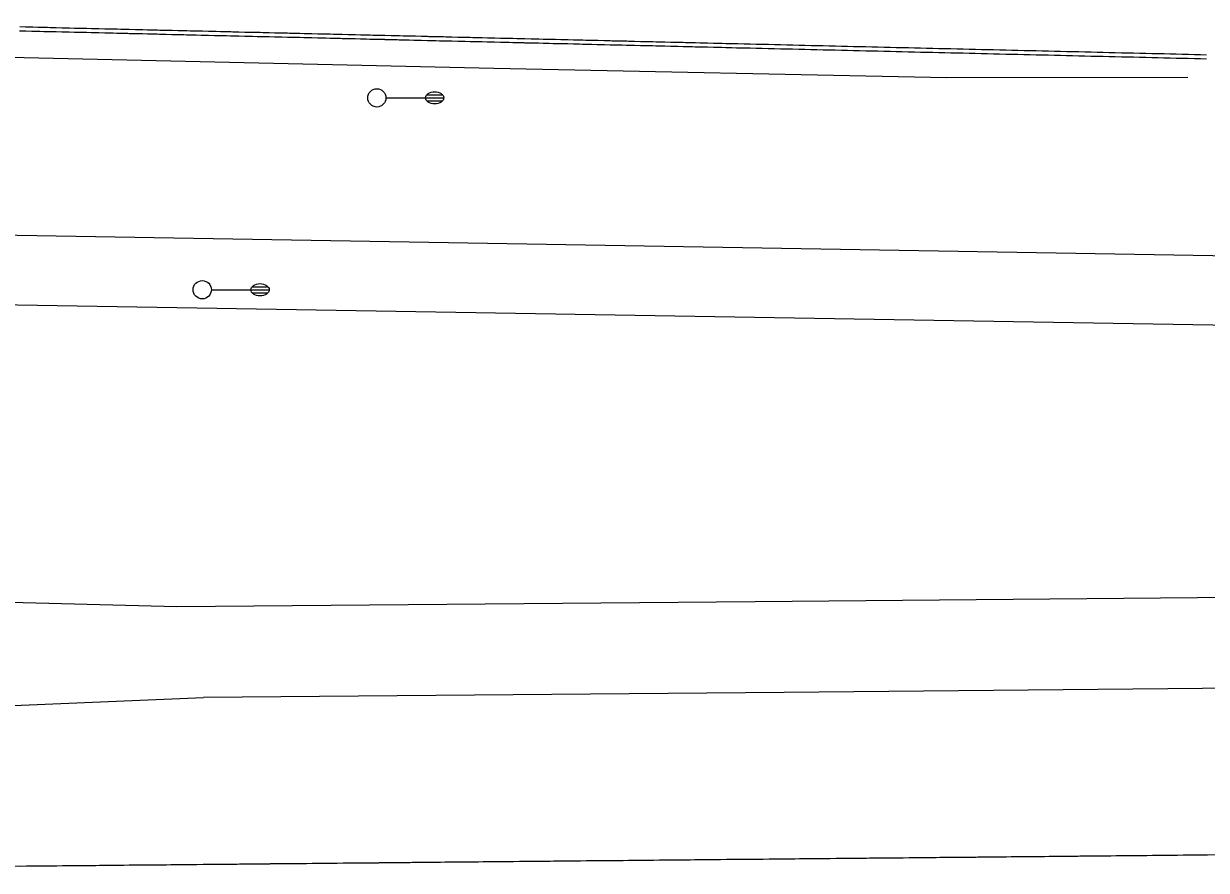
# Model space of a CAD drawing. Extents: x 2145380 to 2157287, y 139568 to 149130.
# Drawn here: x 2147807.8 to 2148002.1, y 143029.1 to 143168 of the extents above; entities that cross this region are included whole.
import ezdxf

# ---------------------------------------------------------------- set-up
doc = ezdxf.new("R2010")
doc.units = 0
for name, color, linetype in [('PR_PREVIOUSLY CONSTRUCTED', 7, 'Continuous'), ('TOPO_Asphalt', 7, 'Continuous'), ('TOPO_Guardrail', 7, 'Continuous'), ('TOPO_Light Pole', 7, 'Continuous')]:
    doc.layers.add(name, color=color, linetype=linetype)

# ---------------------------------------------------------------- blocks, each defined once
blk = doc.blocks.new('LP')
at = {"layer": 'TOPO_Light Pole'}
blk.add_line((3.81, 0), (20.32, 0), dxfattribs=at)
for points in [[(20.32, 0), (27.94, 0)], [(20.32, 0), (23.5, 0)], [(20.83, 1.27), (27.43, 1.27)], [(20.83, 1.27), (23.5, 1.27)], [(23.71, 1.27), (27.43, 1.27)], [(23.71, 0), (27.94, 0)], [(20.83, -1.27), (27.43, -1.27)], [(20.83, -1.27), (23.5, -1.27)], [(23.71, -1.27), (27.43, -1.27)]]:
    blk.add_lwpolyline(points, dxfattribs=at)
blk.add_circle((0, 0), 3.81, dxfattribs=at)
blk.add_ellipse((24.13, 0), major_axis=(3.81, 0), ratio=0.666667, dxfattribs=at)

msp = doc.modelspace()

# ---------------------------------------------------------------- linework, layer by layer
at = {"layer": 'PR_PREVIOUSLY CONSTRUCTED'}
msp.add_line((2147732.94, 143029.05), (2148008.26, 143031.66), dxfattribs=at)
for points in [[(2147807.15, 143166.88), (2147808.08, 143166.86), (2147808.15, 143166.85), (2147809.15, 143166.83), (2147809.28, 143166.83), (2147810.15, 143166.81), (2147810.48, 143166.8), (2147811.15, 143166.78), (2147811.69, 143166.77), (2147812.15, 143166.76), (2147812.89, 143166.74), (2147813.15, 143166.74), (2147814.1, 143166.71), (2147814.15, 143166.71), (2147815.15, 143166.69), (2147815.3, 143166.69), (2147816.15, 143166.67), (2147816.51, 143166.66), (2147817.15, 143166.64), (2147817.71, 143166.63), (2147818.15, 143166.62), (2147818.92, 143166.6), (2147819.15, 143166.6), (2147820.12, 143166.57), (2147820.15, 143166.57), (2147821.15, 143166.55), (2147821.32, 143166.54), (2147822.14, 143166.52), (2147822.53, 143166.52), (2147823.14, 143166.5), (2147823.73, 143166.49), (2147824.14, 143166.48), (2147824.94, 143166.46), (2147825.14, 143166.45), (2147826.14, 143166.43), (2147827.14, 143166.41), (2147827.35, 143166.4), (2147828.14, 143166.38), (2147828.55, 143166.37), (2147829.14, 143166.36), (2147829.76, 143166.35), (2147830.14, 143166.34), (2147830.96, 143166.32), (2147831.14, 143166.31), (2147832.14, 143166.29), (2147832.17, 143166.29), (2147833.14, 143166.27), (2147833.37, 143166.26), (2147834.14, 143166.24), (2147834.57, 143166.23), (2147835.14, 143166.22), (2147835.78, 143166.2), (2147836.14, 143166.19), (2147836.98, 143166.18), (2147837.14, 143166.17), (2147838.14, 143166.15), (2147838.19, 143166.15), (2147839.14, 143166.12), (2147839.39, 143166.12), (2147840.14, 143166.1), (2147840.6, 143166.09), (2147841.14, 143166.08), (2147841.8, 143166.06), (2147842.14, 143166.05), (2147843.01, 143166.03), (2147843.14, 143166.03), (2147844.14, 143166.01), (2147844.21, 143166.01), (2147845.14, 143165.98), (2147845.42, 143165.98), (2147846.14, 143165.96), (2147846.62, 143165.95), (2147847.14, 143165.94), (2147847.37, 143165.93), (2147847.82, 143165.92), (2147848.14, 143165.91), (2147849.03, 143165.89), (2147849.14, 143165.89), (2147850.14, 143165.87), (2147850.23, 143165.86), (2147851.14, 143165.84), (2147851.44, 143165.83), (2147852.14, 143165.82), (2147852.64, 143165.81), (2147853.14, 143165.8), (2147853.85, 143165.78), (2147854.13, 143165.77), (2147855.05, 143165.75), (2147855.13, 143165.75), (2147856.13, 143165.72), (2147856.25, 143165.72), (2147857.13, 143165.7), (2147857.46, 143165.69), (2147858.13, 143165.68), (2147858.66, 143165.66), (2147859.13, 143165.65), (2147859.87, 143165.64), (2147860.13, 143165.63), (2147861.07, 143165.61), (2147861.13, 143165.61), (2147862.13, 143165.58), (2147862.28, 143165.58), (2147863.13, 143165.56), (2147863.48, 143165.55), (2147864.13, 143165.54), (2147864.69, 143165.52), (2147865.13, 143165.51), (2147865.89, 143165.49), (2147866.13, 143165.49), (2147867.1, 143165.47), (2147867.13, 143165.46), (2147868.13, 143165.44), (2147868.3, 143165.44), (2147869.13, 143165.42), (2147869.5, 143165.41), (2147870.13, 143165.39), (2147870.71, 143165.38), (2147871.13, 143165.37), (2147871.91, 143165.35), (2147872.13, 143165.35), (2147873.12, 143165.32), (2147873.13, 143165.32), (2147874.13, 143165.3), (2147874.32, 143165.3), (2147875.13, 143165.28), (2147875.53, 143165.27), (2147876.13, 143165.25), (2147876.73, 143165.24), (2147877.13, 143165.23), (2147877.94, 143165.21), (2147878.13, 143165.21), (2147879.13, 143165.18), (2147879.14, 143165.18), (2147880.13, 143165.16), (2147880.35, 143165.15), (2147881.13, 143165.14), (2147881.55, 143165.13), (2147882.13, 143165.11), (2147882.75, 143165.1), (2147883.13, 143165.09), (2147883.96, 143165.07), (2147884.13, 143165.07), (2147885.13, 143165.04), (2147885.16, 143165.04), (2147886.13, 143165.02), (2147886.37, 143165.01), (2147887.13, 143164.99), (2147887.57, 143164.98), (2147888.13, 143164.97), (2147888.78, 143164.96), (2147889.13, 143164.95), (2147889.98, 143164.93), (2147890.12, 143164.92), (2147891.12, 143164.9), (2147891.19, 143164.9), (2147892.12, 143164.88), (2147892.39, 143164.87), (2147893.12, 143164.85), (2147893.59, 143164.84), (2147894.12, 143164.83), (2147894.8, 143164.81), (2147895.12, 143164.81), (2147896, 143164.79), (2147896.12, 143164.78), (2147897.12, 143164.76), (2147897.21, 143164.76), (2147898.12, 143164.73), (2147898.41, 143164.73), (2147899.12, 143164.71), (2147899.62, 143164.7), (2147900.12, 143164.69), (2147900.82, 143164.67), (2147901.12, 143164.66), (2147902.03, 143164.64), (2147902.12, 143164.64), (2147903.12, 143164.62), (2147903.23, 143164.61), (2147904.12, 143164.59), (2147904.44, 143164.59), (2147905.12, 143164.57), (2147905.64, 143164.56), (2147906.12, 143164.55), (2147906.84, 143164.53), (2147907.12, 143164.52), (2147908.05, 143164.5), (2147908.12, 143164.5), (2147909.12, 143164.48), (2147909.25, 143164.47), (2147910.12, 143164.45), (2147910.46, 143164.44), (2147911.12, 143164.43), (2147911.66, 143164.42), (2147912.12, 143164.41), (2147912.87, 143164.39), (2147913.12, 143164.38), (2147914.07, 143164.36), (2147914.12, 143164.36), (2147915.12, 143164.33), (2147915.27, 143164.33), (2147916.12, 143164.31), (2147916.48, 143164.3), (2147917.12, 143164.29), (2147917.68, 143164.27), (2147918.12, 143164.26), (2147918.89, 143164.25), (2147919.12, 143164.24), (2147920.09, 143164.22), (2147920.12, 143164.22), (2147921.12, 143164.19), (2147921.3, 143164.19), (2147922.12, 143164.17), (2147922.5, 143164.16), (2147923.12, 143164.15), (2147923.71, 143164.13), (2147924.12, 143164.12), (2147924.91, 143164.1), (2147925.12, 143164.1), (2147926.12, 143164.08), (2147927.12, 143164.05), (2147928.12, 143164.03), (2147929.12, 143164.01), (2147930.11, 143163.98), (2147931.11, 143163.96), (2147932.11, 143163.93), (2147933.11, 143163.91), (2147934.11, 143163.89), (2147935.11, 143163.86), (2147936.11, 143163.84), (2147937.11, 143163.82), (2147938.11, 143163.79), (2147939.11, 143163.77), (2147940.11, 143163.75), (2147941.11, 143163.72), (2147942.11, 143163.7), (2147943.11, 143163.68), (2147944.11, 143163.65), (2147945.11, 143163.63), (2147946.11, 143163.6), (2147947.11, 143163.58), (2147948.11, 143163.56), (2147949.11, 143163.53), (2147950.11, 143163.51), (2147951.11, 143163.49), (2147952.11, 143163.46), (2147953.11, 143163.44), (2147954.11, 143163.42), (2147955.11, 143163.39), (2147956.11, 143163.37), (2147957.11, 143163.35), (2147958.11, 143163.32), (2147959.11, 143163.3), (2147960.11, 143163.27), (2147961.11, 143163.25), (2147962.1, 143163.23), (2147963.1, 143163.2), (2147964.1, 143163.18), (2147965.1, 143163.16), (2147966.1, 143163.13), (2147967.1, 143163.11), (2147968.1, 143163.09), (2147969.1, 143163.06), (2147970.1, 143163.04), (2147971.1, 143163.02), (2147972.1, 143162.99), (2147973.1, 143162.97), (2147974.1, 143162.95), (2147975.1, 143162.92), (2147976.1, 143162.9), (2147977.1, 143162.88), (2147978.1, 143162.85), (2147979.1, 143162.83), (2147980.1, 143162.8), (2147981.1, 143162.78), (2147982.1, 143162.76), (2147983.1, 143162.73), (2147984.1, 143162.71), (2147985.1, 143162.69), (2147986.1, 143162.66), (2147987.1, 143162.64), (2147988.1, 143162.62), (2147989.1, 143162.59), (2147990.1, 143162.57), (2147991.1, 143162.55), (2147992.1, 143162.52), (2147993.1, 143162.5), (2147994.1, 143162.47), (2147995.1, 143162.45), (2147996.1, 143162.43), (2147997.1, 143162.4), (2147998.1, 143162.38), (2147999.1, 143162.36), (2148000.1, 143162.33), (2148001.1, 143162.31), (2148002.09, 143162.29)], [(2147807.16, 143167.55), (2147808.09, 143167.52), (2147808.16, 143167.52), (2147809.16, 143167.5), (2147809.3, 143167.5), (2147810.16, 143167.47), (2147810.5, 143167.47), (2147811.16, 143167.45), (2147811.71, 143167.44), (2147812.16, 143167.43), (2147812.91, 143167.41), (2147813.16, 143167.4), (2147814.11, 143167.38), (2147814.16, 143167.38), (2147815.16, 143167.36), (2147815.32, 143167.35), (2147816.16, 143167.33), (2147816.52, 143167.32), (2147817.16, 143167.31), (2147817.73, 143167.3), (2147818.16, 143167.29), (2147818.93, 143167.27), (2147819.16, 143167.26), (2147820.14, 143167.24), (2147820.16, 143167.24), (2147821.16, 143167.22), (2147821.34, 143167.21), (2147822.16, 143167.19), (2147822.54, 143167.18), (2147823.16, 143167.17), (2147823.75, 143167.15), (2147824.16, 143167.15), (2147824.95, 143167.13), (2147825.16, 143167.12), (2147826.16, 143167.1), (2147827.16, 143167.07), (2147827.36, 143167.07), (2147828.16, 143167.05), (2147828.57, 143167.04), (2147829.16, 143167.03), (2147829.77, 143167.01), (2147830.16, 143167), (2147830.98, 143166.98), (2147831.16, 143166.98), (2147832.16, 143166.96), (2147832.18, 143166.96), (2147833.16, 143166.93), (2147833.39, 143166.93), (2147834.16, 143166.91), (2147834.59, 143166.9), (2147835.16, 143166.89), (2147835.79, 143166.87), (2147836.16, 143166.86), (2147837, 143166.84), (2147837.16, 143166.84), (2147838.16, 143166.82), (2147838.2, 143166.82), (2147839.15, 143166.79), (2147839.41, 143166.79), (2147840.15, 143166.77), (2147840.61, 143166.76), (2147841.15, 143166.74), (2147841.82, 143166.73), (2147842.15, 143166.72), (2147843.02, 143166.7), (2147843.15, 143166.7), (2147844.15, 143166.67), (2147844.23, 143166.67), (2147845.15, 143166.65), (2147845.43, 143166.64), (2147846.15, 143166.63), (2147846.63, 143166.62), (2147847.15, 143166.6), (2147847.38, 143166.6), (2147847.84, 143166.59), (2147848.15, 143166.58), (2147849.04, 143166.56), (2147849.15, 143166.56), (2147850.15, 143166.53), (2147850.25, 143166.53), (2147851.15, 143166.51), (2147851.45, 143166.5), (2147852.15, 143166.49), (2147852.66, 143166.47), (2147853.15, 143166.46), (2147853.86, 143166.45), (2147854.15, 143166.44), (2147855.07, 143166.42), (2147855.15, 143166.41), (2147856.15, 143166.39), (2147856.27, 143166.39), (2147857.15, 143166.37), (2147857.48, 143166.36), (2147858.15, 143166.35), (2147858.68, 143166.33), (2147859.15, 143166.32), (2147859.88, 143166.3), (2147860.15, 143166.3), (2147861.09, 143166.28), (2147861.15, 143166.27), (2147862.15, 143166.25), (2147862.29, 143166.25), (2147863.15, 143166.23), (2147863.5, 143166.22), (2147864.15, 143166.2), (2147864.7, 143166.19), (2147865.15, 143166.18), (2147865.91, 143166.16), (2147866.15, 143166.16), (2147867.11, 143166.13), (2147867.15, 143166.13), (2147868.15, 143166.11), (2147868.32, 143166.1), (2147869.15, 143166.09), (2147869.52, 143166.08), (2147870.15, 143166.06), (2147870.72, 143166.05), (2147871.15, 143166.04), (2147871.93, 143166.02), (2147872.15, 143166.02), (2147873.13, 143165.99), (2147873.15, 143165.99), (2147874.15, 143165.97), (2147874.34, 143165.96), (2147875.15, 143165.94), (2147875.54, 143165.93), (2147876.15, 143165.92), (2147876.75, 143165.91), (2147877.15, 143165.9), (2147877.95, 143165.88), (2147878.15, 143165.87), (2147879.14, 143165.85), (2147879.16, 143165.85), (2147880.14, 143165.83), (2147880.36, 143165.82), (2147881.14, 143165.8), (2147881.56, 143165.79), (2147882.14, 143165.78), (2147882.77, 143165.77), (2147883.14, 143165.76), (2147883.97, 143165.74), (2147884.14, 143165.73), (2147885.14, 143165.71), (2147885.18, 143165.71), (2147886.14, 143165.68), (2147886.38, 143165.68), (2147887.14, 143165.66), (2147887.59, 143165.65), (2147888.14, 143165.64), (2147888.79, 143165.62), (2147889.14, 143165.61), (2147890, 143165.6), (2147890.14, 143165.59), (2147891.14, 143165.57), (2147891.2, 143165.57), (2147892.14, 143165.54), (2147892.41, 143165.54), (2147893.14, 143165.52), (2147893.61, 143165.51), (2147894.14, 143165.5), (2147894.81, 143165.48), (2147895.14, 143165.47), (2147896.02, 143165.45), (2147896.14, 143165.45), (2147897.14, 143165.43), (2147897.22, 143165.42), (2147898.14, 143165.4), (2147898.43, 143165.4), (2147899.14, 143165.38), (2147899.63, 143165.37), (2147900.14, 143165.36), (2147900.84, 143165.34), (2147901.14, 143165.33), (2147902.04, 143165.31), (2147902.14, 143165.31), (2147903.14, 143165.29), (2147903.25, 143165.28), (2147904.14, 143165.26), (2147904.45, 143165.25), (2147905.14, 143165.24), (2147905.65, 143165.23), (2147906.14, 143165.21), (2147906.86, 143165.2), (2147907.14, 143165.19), (2147908.06, 143165.17), (2147908.14, 143165.17), (2147909.14, 143165.14), (2147909.27, 143165.14), (2147910.14, 143165.12), (2147910.47, 143165.11), (2147911.13, 143165.1), (2147911.68, 143165.08), (2147912.13, 143165.07), (2147912.88, 143165.06), (2147913.13, 143165.05), (2147914.09, 143165.03), (2147914.13, 143165.03), (2147915.13, 143165), (2147915.29, 143165), (2147916.13, 143164.98), (2147916.49, 143164.97), (2147917.13, 143164.95), (2147917.7, 143164.94), (2147918.13, 143164.93), (2147918.9, 143164.91), (2147919.13, 143164.91), (2147920.11, 143164.88), (2147920.13, 143164.88), (2147921.13, 143164.86), (2147921.31, 143164.86), (2147922.13, 143164.84), (2147922.52, 143164.83), (2147923.13, 143164.81), (2147923.72, 143164.8), (2147924.13, 143164.79), (2147924.93, 143164.77), (2147925.13, 143164.77), (2147926.13, 143164.74), (2147927.13, 143164.72), (2147928.13, 143164.7), (2147929.13, 143164.67), (2147930.13, 143164.65), (2147931.13, 143164.63), (2147932.13, 143164.6), (2147933.13, 143164.58), (2147934.13, 143164.55), (2147935.13, 143164.53), (2147936.13, 143164.51), (2147937.13, 143164.48), (2147938.13, 143164.46), (2147939.13, 143164.44), (2147940.13, 143164.41), (2147941.13, 143164.39), (2147942.13, 143164.37), (2147943.13, 143164.34), (2147944.13, 143164.32), (2147945.13, 143164.3), (2147946.13, 143164.27), (2147947.12, 143164.25), (2147948.12, 143164.22), (2147949.12, 143164.2), (2147950.12, 143164.18), (2147951.12, 143164.15), (2147952.12, 143164.13), (2147953.12, 143164.11), (2147954.12, 143164.08), (2147955.12, 143164.06), (2147956.12, 143164.04), (2147957.12, 143164.01), (2147958.12, 143163.99), (2147959.12, 143163.97), (2147960.12, 143163.94), (2147961.12, 143163.92), (2147962.12, 143163.9), (2147963.12, 143163.87), (2147964.12, 143163.85), (2147965.12, 143163.82), (2147966.12, 143163.8), (2147967.12, 143163.78), (2147968.12, 143163.75), (2147969.12, 143163.73), (2147970.12, 143163.71), (2147971.12, 143163.68), (2147972.12, 143163.66), (2147973.12, 143163.64), (2147974.12, 143163.61), (2147975.12, 143163.59), (2147976.12, 143163.57), (2147977.12, 143163.54), (2147978.12, 143163.52), (2147979.12, 143163.49), (2147980.12, 143163.47), (2147981.12, 143163.45), (2147982.12, 143163.42), (2147983.12, 143163.4), (2147984.12, 143163.38), (2147985.12, 143163.35), (2147986.12, 143163.33), (2147987.11, 143163.31), (2147988.11, 143163.28), (2147989.11, 143163.26), (2147990.11, 143163.24), (2147991.11, 143163.21), (2147992.11, 143163.19), (2147993.11, 143163.17), (2147994.11, 143163.14), (2147995.11, 143163.12), (2147996.11, 143163.1), (2147997.11, 143163.07), (2147998.11, 143163.05), (2147999.11, 143163.02), (2148000.11, 143163), (2148001.11, 143162.98), (2148002.11, 143162.95)], [(2147807.36, 143029.76), (2147808.27, 143029.77), (2147808.73, 143029.77), (2147809.27, 143029.77), (2147810.1, 143029.78), (2147810.27, 143029.79), (2147811.27, 143029.79), (2147811.46, 143029.8), (2147812.27, 143029.8), (2147812.83, 143029.81), (2147813.27, 143029.81), (2147814.2, 143029.82), (2147814.27, 143029.82), (2147815.27, 143029.83), (2147815.56, 143029.83), (2147816.27, 143029.84), (2147816.93, 143029.85), (2147817.27, 143029.85), (2147818.27, 143029.86), (2147818.3, 143029.86), (2147819.27, 143029.87), (2147819.66, 143029.87), (2147820.27, 143029.88), (2147821.03, 143029.89), (2147821.27, 143029.89), (2147822.27, 143029.9), (2147822.4, 143029.9), (2147823.27, 143029.91), (2147823.76, 143029.91), (2147824.27, 143029.92), (2147825.13, 143029.93), (2147825.27, 143029.93), (2147826.27, 143029.94), (2147826.5, 143029.94), (2147827.27, 143029.95), (2147827.86, 143029.95), (2147828.27, 143029.95), (2147829.23, 143029.96), (2147829.27, 143029.96), (2147830.27, 143029.97), (2147830.6, 143029.98), (2147831.27, 143029.98), (2147831.96, 143029.99), (2147832.27, 143029.99), (2147833.27, 143030), (2147833.33, 143030), (2147834.27, 143030.01), (2147834.7, 143030.02), (2147835.27, 143030.02), (2147836.06, 143030.03), (2147836.27, 143030.03), (2147837.27, 143030.04), (2147837.43, 143030.04), (2147838.27, 143030.05), (2147838.8, 143030.05), (2147839.27, 143030.06), (2147840.16, 143030.07), (2147840.27, 143030.07), (2147841.27, 143030.08), (2147841.53, 143030.08), (2147842.27, 143030.09), (2147842.9, 143030.09), (2147843.27, 143030.1), (2147844.26, 143030.11), (2147844.27, 143030.11), (2147845.27, 143030.12), (2147845.63, 143030.12), (2147846.27, 143030.13), (2147847, 143030.13), (2147847.27, 143030.14), (2147848.27, 143030.14), (2147848.36, 143030.15), (2147849.27, 143030.15), (2147849.73, 143030.16), (2147850.27, 143030.16), (2147851.1, 143030.17), (2147851.27, 143030.17), (2147852.27, 143030.18), (2147852.46, 143030.18), (2147853.27, 143030.19), (2147853.83, 143030.2), (2147854.27, 143030.2), (2147855.2, 143030.21), (2147855.27, 143030.21), (2147856.27, 143030.22), (2147856.56, 143030.22), (2147857.27, 143030.23), (2147857.93, 143030.24), (2147858.27, 143030.24), (2147859.27, 143030.25), (2147859.3, 143030.25), (2147860.27, 143030.26), (2147860.66, 143030.26), (2147861.27, 143030.27), (2147862.03, 143030.28), (2147862.27, 143030.28), (2147863.27, 143030.29), (2147863.4, 143030.29), (2147864.27, 143030.3), (2147864.76, 143030.3), (2147865.27, 143030.31), (2147866.13, 143030.31), (2147866.27, 143030.32), (2147867.27, 143030.32), (2147867.5, 143030.33), (2147868.27, 143030.33), (2147868.86, 143030.34), (2147869.27, 143030.34), (2147870.23, 143030.35), (2147870.27, 143030.35), (2147871.27, 143030.36), (2147871.6, 143030.37), (2147872.27, 143030.37), (2147872.96, 143030.38), (2147873.27, 143030.38), (2147874.27, 143030.39), (2147874.33, 143030.39), (2147875.27, 143030.4), (2147875.7, 143030.4), (2147876.27, 143030.41), (2147877.06, 143030.42), (2147877.26, 143030.42), (2147878.26, 143030.43), (2147878.43, 143030.43), (2147879.26, 143030.44), (2147879.8, 143030.44), (2147880.26, 143030.45), (2147881.16, 143030.46), (2147881.26, 143030.46), (2147882.26, 143030.47), (2147882.53, 143030.47), (2147883.26, 143030.48), (2147883.9, 143030.48), (2147884.26, 143030.49), (2147885.26, 143030.5), (2147885.26, 143030.5), (2147886.26, 143030.51), (2147886.63, 143030.51), (2147887.26, 143030.52), (2147887.99, 143030.52), (2147888.26, 143030.52), (2147889.26, 143030.53), (2147889.36, 143030.54), (2147890.26, 143030.54), (2147890.73, 143030.55), (2147891.26, 143030.55), (2147892.1, 143030.56), (2147892.26, 143030.56), (2147893.26, 143030.57), (2147893.46, 143030.57), (2147894.26, 143030.58), (2147894.83, 143030.59), (2147895.26, 143030.59), (2147896.19, 143030.6), (2147896.26, 143030.6), (2147897.26, 143030.61), (2147897.56, 143030.61), (2147898.26, 143030.62), (2147898.93, 143030.62), (2147899.26, 143030.63), (2147900.26, 143030.64), (2147900.29, 143030.64), (2147901.26, 143030.65), (2147901.66, 143030.65), (2147902.26, 143030.66), (2147903.03, 143030.66), (2147903.26, 143030.67), (2147904.26, 143030.68), (2147904.4, 143030.68), (2147905.26, 143030.68), (2147905.76, 143030.69), (2147906.26, 143030.69), (2147907.13, 143030.7), (2147907.26, 143030.7), (2147908.26, 143030.71), (2147908.49, 143030.72), (2147909.26, 143030.72), (2147909.86, 143030.73), (2147910.26, 143030.73), (2147911.23, 143030.74), (2147911.26, 143030.74), (2147912.26, 143030.75), (2147912.6, 143030.76), (2147913.26, 143030.76), (2147913.96, 143030.77), (2147914.26, 143030.77), (2147915.26, 143030.78), (2147915.33, 143030.78), (2147916.26, 143030.79), (2147916.69, 143030.79), (2147917.26, 143030.8), (2147918.06, 143030.81), (2147918.26, 143030.81), (2147919.26, 143030.82), (2147919.43, 143030.82), (2147920.26, 143030.83), (2147920.79, 143030.83), (2147921.26, 143030.84), (2147922.16, 143030.85), (2147922.26, 143030.85), (2147923.26, 143030.86), (2147923.53, 143030.86), (2147924.26, 143030.87), (2147924.9, 143030.87), (2147925.26, 143030.88), (2147926.26, 143030.88), (2147926.26, 143030.88), (2147927.26, 143030.89), (2147927.63, 143030.9), (2147928.26, 143030.9), (2147928.99, 143030.91), (2147929.26, 143030.91), (2147930.26, 143030.92), (2147930.36, 143030.92), (2147931.26, 143030.93), (2147931.73, 143030.94), (2147932.26, 143030.94), (2147933.1, 143030.95), (2147933.26, 143030.95), (2147934.26, 143030.96), (2147934.46, 143030.96), (2147935.26, 143030.97), (2147935.83, 143030.97), (2147936.26, 143030.98), (2147937.19, 143030.99), (2147937.26, 143030.99), (2147938.26, 143031), (2147938.56, 143031), (2147939.26, 143031.01), (2147939.93, 143031.01), (2147940.26, 143031.02), (2147941.26, 143031.03), (2147941.29, 143031.03), (2147942.26, 143031.04), (2147942.66, 143031.04), (2147943.26, 143031.05), (2147944.03, 143031.05), (2147944.26, 143031.05), (2147945.26, 143031.07), (2147945.39, 143031.07), (2147946.26, 143031.07), (2147946.76, 143031.08), (2147947.26, 143031.08), (2147948.13, 143031.09), (2147948.26, 143031.09), (2147949.26, 143031.1), (2147949.49, 143031.1), (2147950.26, 143031.11), (2147950.86, 143031.12), (2147951.26, 143031.12), (2147952.23, 143031.13), (2147952.26, 143031.13), (2147953.26, 143031.14), (2147953.59, 143031.14), (2147954.26, 143031.15), (2147954.96, 143031.16), (2147955.26, 143031.16), (2147956.26, 143031.17), (2147956.33, 143031.17), (2147957.26, 143031.18), (2147957.69, 143031.18), (2147958.26, 143031.19), (2147959.06, 143031.19), (2147959.26, 143031.2), (2147960.26, 143031.21), (2147960.43, 143031.21), (2147961.26, 143031.22), (2147961.79, 143031.22), (2147962.26, 143031.23), (2147963.16, 143031.23), (2147963.26, 143031.23), (2147964.26, 143031.24), (2147964.53, 143031.25), (2147965.26, 143031.25), (2147965.89, 143031.26), (2147966.26, 143031.26), (2147967.26, 143031.27), (2147967.26, 143031.27), (2147968.26, 143031.28), (2147968.63, 143031.29), (2147969.26, 143031.29), (2147969.99, 143031.3), (2147970.26, 143031.3), (2147971.26, 143031.31), (2147971.36, 143031.31), (2147972.26, 143031.32), (2147972.73, 143031.32), (2147973.26, 143031.33), (2147974.09, 143031.34), (2147974.26, 143031.34), (2147975.26, 143031.35), (2147975.46, 143031.35), (2147976.26, 143031.36), (2147976.83, 143031.36), (2147977.26, 143031.37), (2147978.19, 143031.38), (2147978.26, 143031.38), (2147979.26, 143031.39), (2147979.56, 143031.39), (2147980.26, 143031.4), (2147980.93, 143031.4), (2147981.26, 143031.41), (2147982.26, 143031.41), (2147982.29, 143031.42), (2147983.26, 143031.42), (2147983.66, 143031.43), (2147984.26, 143031.43), (2147985.03, 143031.44), (2147985.26, 143031.44), (2147986.26, 143031.45), (2147986.39, 143031.45), (2147987.26, 143031.46), (2147987.76, 143031.47), (2147988.26, 143031.47), (2147989.13, 143031.48), (2147989.26, 143031.48), (2147990.26, 143031.49), (2147990.49, 143031.49), (2147991.26, 143031.5), (2147991.86, 143031.51), (2147992.26, 143031.51), (2147993.23, 143031.52), (2147993.26, 143031.52), (2147994.26, 143031.53), (2147994.59, 143031.53), (2147995.26, 143031.54), (2147995.96, 143031.55), (2147996.26, 143031.55), (2147997.26, 143031.56), (2147997.33, 143031.56), (2147998.26, 143031.57), (2147998.69, 143031.57), (2147999.26, 143031.58), (2147999.59, 143031.58), (2148000.06, 143031.58), (2148000.26, 143031.59), (2148001.26, 143031.6), (2148001.43, 143031.6), (2148002.26, 143031.6)]]:
    msp.add_lwpolyline(points, dxfattribs=at)
at = {"layer": 'TOPO_Asphalt'}
for p, q in [((2148326.9, 143124.43), (2147731.94, 143134.55)), ((2148343.89, 143112.85), (2147732.05, 143123.05)), ((2147732.51, 143075.05), (2147832.97, 143072.35)), ((2147732.71, 143053.05), (2147837.35, 143057.4))]:
    msp.add_line(p, q, dxfattribs=at)
for points in [[(2147832.97, 143072.35), (2147927.95, 143073.19), (2148079.29, 143074.53), (2148267.02, 143076.34), (2148475.01, 143078.41)], [(2148365.01, 143062.26), (2148231.65, 143061), (2148075.9, 143059.61), (2147932.72, 143058.25), (2147837.35, 143057.4)]]:
    msp.add_lwpolyline(points, dxfattribs=at)
at = {"layer": 'TOPO_Guardrail'}
msp.add_lwpolyline([(2147999.03, 143159.2), (2147959.42, 143159.17), (2147885.03, 143160.66), (2147723.44, 143164.36), (2147670.79, 143165.22), (2147650.01, 143166.02), (2147624.05, 143166.57), (2147576.68, 143168.04)], dxfattribs=at)

# ---------------------------------------------------------------- block references
at = {"layer": 'TOPO_Light Pole', "xscale": 0.39370000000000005, "yscale": 0.3937000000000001}
for p in [(2147865.82, 143155.86), (2147837.14, 143124.36)]:
    msp.add_blockref('LP', p, dxfattribs=at)

doc.saveas('drawing.dxf')
